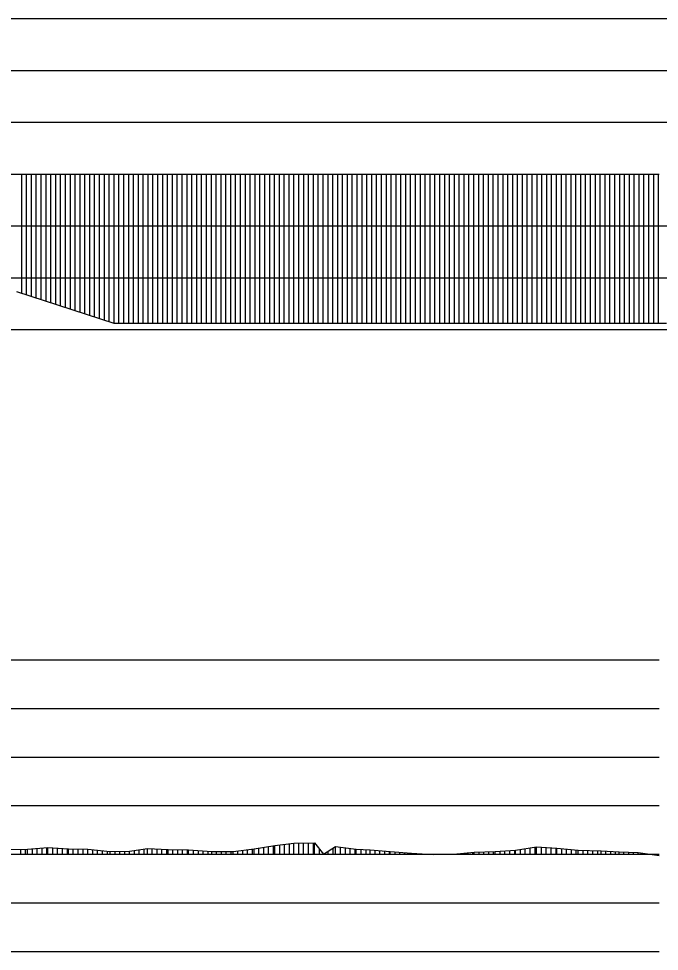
# Model space of a CAD drawing. Extents: x 2 to 10148, y 0 to 380.
# Drawn here: x 2295.75 to 2328.7, y 237 to 285 of the extents above; entities that cross this region are included whole.
import ezdxf

# ---------------------------------------------------------------- set-up
doc = ezdxf.new("R2010")
doc.units = 0
for name, color, linetype in [('POSUN_CARA', 7, 'Continuous'), ('POSUN_RASTR', 7, 'Continuous'), ('ZRYCHL_CARA', 7, 'Continuous'), ('ZRYCHL_RASTR', 7, 'Continuous')]:
    doc.layers.add(name, color=color, linetype=linetype)

msp = doc.modelspace()

# ---------------------------------------------------------------- linework, layer by layer
at = {"layer": 'POSUN_CARA'}
for p, q in [((2307.855, 242.274), (2308.926, 242.441)), ((2308.855, 242), (2308.855, 242.43)), ((2308.926, 242.441), (2309.905, 242.564)), ((2308.926, 242), (2308.926, 242.441)), ((2309.176, 242), (2309.176, 242.472)), ((2309.426, 242), (2309.426, 242.504)), ((2309.676, 242), (2309.676, 242.535)), ((2309.905, 242.564), (2310.968, 242.579)), ((2309.905, 242), (2309.905, 242.564)), ((2310.155, 242), (2310.155, 242.567)), ((2310.405, 242), (2310.405, 242.571)), ((2310.655, 242), (2310.655, 242.574)), ((2310.905, 242), (2310.905, 242.578)), ((2310.968, 242.579), (2311.422, 241.997)), ((2310.968, 242), (2310.968, 242.579)), ((2311.422, 241.997), (2312.051, 242.4)), ((2312.051, 242.4), (2313.114, 242.262)), ((2312.051, 242), (2312.051, 242.4)), ((2295.111, 242.241), (2296.206, 242.263)), ((2295.861, 242), (2295.861, 242.256)), ((2296.111, 242), (2296.111, 242.262)), ((2296.206, 242.263), (2297.256, 242.343)), ((2296.206, 242), (2296.206, 242.263)), ((2296.456, 242), (2296.456, 242.282)), ((2296.706, 242), (2296.706, 242.301)), ((2296.956, 242), (2296.956, 242.32)), ((2297.206, 242), (2297.206, 242.339)), ((2297.256, 242.343), (2298.31, 242.284)), ((2297.256, 242), (2297.256, 242.343)), ((2297.506, 242), (2297.506, 242.329)), ((2297.756, 242), (2297.756, 242.315)), ((2298.006, 242), (2298.006, 242.301)), ((2298.256, 242), (2298.256, 242.287)), ((2298.31, 242.284), (2299.313, 242.252)), ((2298.31, 242), (2298.31, 242.284)), ((2298.56, 242), (2298.56, 242.276)), ((2298.81, 242), (2298.81, 242.268)), ((2299.06, 242), (2299.06, 242.26)), ((2299.31, 242), (2299.31, 242.252)), ((2299.313, 242.252), (2300.458, 242.145)), ((2299.313, 242), (2299.313, 242.252)), ((2299.563, 242), (2299.563, 242.229)), ((2299.813, 242), (2299.813, 242.205)), ((2300.063, 242), (2300.063, 242.182)), ((2300.313, 242), (2300.313, 242.159)), ((2300.458, 242.145), (2301.452, 242.152)), ((2300.458, 242), (2300.458, 242.145)), ((2300.708, 242), (2300.708, 242.147)), ((2300.958, 242), (2300.958, 242.149)), ((2301.208, 242), (2301.208, 242.15)), ((2301.452, 242.152), (2302.368, 242.295)), ((2301.452, 242), (2301.452, 242.152)), ((2301.702, 242), (2301.702, 242.191)), ((2301.952, 242), (2301.952, 242.23)), ((2302.202, 242), (2302.202, 242.269)), ((2302.368, 242.295), (2303.432, 242.235)), ((2302.368, 242), (2302.368, 242.295)), ((2302.618, 242), (2302.618, 242.281)), ((2302.868, 242), (2302.868, 242.266)), ((2303.118, 242), (2303.118, 242.252)), ((2303.368, 242), (2303.368, 242.238)), ((2303.432, 242.235), (2304.493, 242.228)), ((2303.432, 242), (2303.432, 242.235)), ((2303.682, 242), (2303.682, 242.233)), ((2303.932, 242), (2303.932, 242.231)), ((2304.182, 242), (2304.182, 242.23)), ((2304.432, 242), (2304.432, 242.228)), ((2304.493, 242.228), (2305.677, 242.133)), ((2304.493, 242), (2304.493, 242.228)), ((2304.743, 242), (2304.743, 242.208)), ((2304.993, 242), (2304.993, 242.188)), ((2305.243, 242), (2305.243, 242.168)), ((2305.493, 242), (2305.493, 242.147)), ((2305.677, 242.133), (2306.777, 242.142)), ((2305.677, 242), (2305.677, 242.133)), ((2305.927, 242), (2305.927, 242.135)), ((2306.177, 242), (2306.177, 242.137)), ((2306.427, 242), (2306.427, 242.139)), ((2306.677, 242), (2306.677, 242.141)), ((2306.777, 242.142), (2307.855, 242.274)), ((2306.777, 242), (2306.777, 242.142)), ((2307.027, 242), (2307.027, 242.173)), ((2307.277, 242), (2307.277, 242.203)), ((2307.527, 242), (2307.527, 242.234)), ((2307.777, 242), (2307.777, 242.264)), ((2307.855, 242), (2307.855, 242.274)), ((2308.105, 242), (2308.105, 242.313)), ((2308.355, 242), (2308.355, 242.352)), ((2308.605, 242), (2308.605, 242.391)), ((2311.218, 242), (2311.218, 242.258)), ((2311.422, 242), (2311.422, 241.997)), ((2311.672, 242), (2311.672, 242.157)), ((2311.922, 242), (2311.922, 242.317)), ((2312.301, 242), (2312.301, 242.368)), ((2312.551, 242), (2312.551, 242.335)), ((2312.801, 242), (2312.801, 242.303)), ((2313.051, 242), (2313.051, 242.27)), ((2313.114, 242.262), (2313.827, 242.227)), ((2313.114, 242), (2313.114, 242.262)), ((2313.364, 242), (2313.364, 242.25)), ((2313.614, 242), (2313.614, 242.238)), ((2313.827, 242.227), (2314.858, 242.132)), ((2313.827, 242), (2313.827, 242.227)), ((2314.077, 242), (2314.077, 242.204)), ((2314.327, 242), (2314.327, 242.181)), ((2314.577, 242), (2314.577, 242.158)), ((2314.827, 242), (2314.827, 242.135)), ((2314.858, 242.132), (2315.96, 242.05)), ((2314.858, 242), (2314.858, 242.132)), ((2315.108, 242), (2315.108, 242.114)), ((2315.358, 242), (2315.358, 242.095)), ((2315.608, 242), (2315.608, 242.077)), ((2315.858, 242), (2315.858, 242.058)), ((2315.96, 242.05), (2317.06, 241.983)), ((2315.96, 242), (2315.96, 242.05)), ((2316.21, 242), (2316.21, 242.035)), ((2316.46, 242), (2316.46, 242.02)), ((2316.71, 242), (2316.71, 242.005)), ((2316.96, 242), (2316.96, 241.989)), ((2318.113, 242.008), (2319.178, 242.099)), ((2318.113, 242), (2318.113, 242.008)), ((2318.363, 242), (2318.363, 242.029)), ((2318.613, 242), (2318.613, 242.051)), ((2318.863, 242), (2318.863, 242.072)), ((2319.113, 242), (2319.113, 242.093)), ((2319.178, 242.099), (2320.259, 242.137)), ((2319.178, 242), (2319.178, 242.099)), ((2319.428, 242), (2319.428, 242.107)), ((2319.678, 242), (2319.678, 242.116)), ((2319.928, 242), (2319.928, 242.125)), ((2320.178, 242), (2320.178, 242.134)), ((2320.259, 242.137), (2321.305, 242.201)), ((2320.259, 242), (2320.259, 242.137)), ((2320.509, 242), (2320.509, 242.152)), ((2320.759, 242), (2320.759, 242.167)), ((2321.009, 242), (2321.009, 242.183)), ((2321.259, 242), (2321.259, 242.198)), ((2321.305, 242.201), (2322.384, 242.387)), ((2321.305, 242), (2321.305, 242.201)), ((2321.555, 242), (2321.555, 242.244)), ((2321.805, 242), (2321.805, 242.287)), ((2322.055, 242), (2322.055, 242.33)), ((2322.305, 242), (2322.305, 242.373)), ((2322.384, 242.387), (2323.429, 242.317)), ((2322.384, 242), (2322.384, 242.387)), ((2322.634, 242), (2322.634, 242.37)), ((2322.884, 242), (2322.884, 242.354)), ((2323.134, 242), (2323.134, 242.337)), ((2323.384, 242), (2323.384, 242.32)), ((2323.429, 242.317), (2324.528, 242.204)), ((2323.429, 242), (2323.429, 242.317)), ((2323.679, 242), (2323.679, 242.291)), ((2323.929, 242), (2323.929, 242.265)), ((2324.179, 242), (2324.179, 242.24)), ((2324.429, 242), (2324.429, 242.214)), ((2324.528, 242.204), (2325.702, 242.168)), ((2324.528, 242), (2324.528, 242.204)), ((2324.778, 242), (2324.778, 242.196)), ((2325.028, 242), (2325.028, 242.189)), ((2325.278, 242), (2325.278, 242.181)), ((2325.528, 242), (2325.528, 242.173)), ((2325.702, 242.168), (2326.626, 242.119)), ((2325.702, 242), (2325.702, 242.168)), ((2325.952, 242), (2325.952, 242.155)), ((2326.202, 242), (2326.202, 242.142)), ((2326.452, 242), (2326.452, 242.128)), ((2326.626, 242.119), (2327.605, 242.08)), ((2326.626, 242), (2326.626, 242.119)), ((2326.876, 242), (2326.876, 242.109)), ((2327.126, 242), (2327.126, 242.099)), ((2327.376, 242), (2327.376, 242.09)), ((2327.605, 242.08), (2328.696, 241.937)), ((2327.605, 242), (2327.605, 242.08)), ((2327.855, 242), (2327.855, 242.048)), ((2328.105, 242), (2328.105, 242.015)), ((2328.355, 242), (2328.355, 241.982)), ((2328.605, 242), (2328.605, 241.949))]:
    msp.add_line(p, q, dxfattribs=at)
at = {"layer": 'POSUN_RASTR'}
for p, q in [((2212, 252), (2328.696, 252)), ((2212, 249.5), (2328.696, 249.5)), ((2212, 247), (2328.696, 247)), ((2212, 244.5), (2328.696, 244.5)), ((2170.83, 242), (2328.696, 242)), ((2212, 239.5), (2328.696, 239.5)), ((2212, 237), (2328.696, 237))]:
    msp.add_line(p, q, dxfattribs=at)
at = {"layer": 'ZRYCHL_CARA'}
for p, q in [((2170.83, 277), (2328.696, 277)), ((2295.891, 277), (2295.891, 270.884)), ((2296.141, 277), (2296.141, 270.802)), ((2296.391, 277), (2296.391, 270.72)), ((2296.641, 277), (2296.641, 270.638)), ((2296.891, 277), (2296.891, 270.557)), ((2297.141, 277), (2297.141, 270.475)), ((2297.391, 277), (2297.391, 270.393)), ((2297.641, 277), (2297.641, 270.311)), ((2297.891, 277), (2297.891, 270.229)), ((2298.141, 277), (2298.141, 270.148)), ((2298.391, 277), (2298.391, 270.066)), ((2298.641, 277), (2298.641, 269.984)), ((2298.891, 277), (2298.891, 269.902)), ((2299.141, 277), (2299.141, 269.82)), ((2299.391, 277), (2299.391, 269.739)), ((2299.641, 277), (2299.641, 269.657)), ((2299.891, 277), (2299.891, 269.575)), ((2300.141, 277), (2300.141, 269.493)), ((2300.391, 277), (2300.391, 269.411)), ((2300.641, 277), (2300.641, 269.33)), ((2300.642, 277), (2300.642, 269.329)), ((2300.892, 277), (2300.892, 269.329)), ((2301.142, 277), (2301.142, 269.329)), ((2301.392, 277), (2301.392, 269.329)), ((2301.642, 277), (2301.642, 269.329)), ((2301.892, 277), (2301.892, 269.329)), ((2302.142, 277), (2302.142, 269.329)), ((2302.392, 277), (2302.392, 269.329)), ((2302.642, 277), (2302.642, 269.329)), ((2302.892, 277), (2302.892, 269.329)), ((2303.142, 277), (2303.142, 269.329)), ((2303.392, 277), (2303.392, 269.329)), ((2303.642, 277), (2303.642, 269.329)), ((2303.892, 277), (2303.892, 269.329)), ((2304.142, 277), (2304.142, 269.329)), ((2304.392, 277), (2304.392, 269.329)), ((2304.642, 277), (2304.642, 269.329)), ((2304.892, 277), (2304.892, 269.329)), ((2305.142, 277), (2305.142, 269.329)), ((2305.392, 277), (2305.392, 269.329)), ((2305.642, 277), (2305.642, 269.329)), ((2305.892, 277), (2305.892, 269.329)), ((2306.142, 277), (2306.142, 269.329)), ((2306.392, 277), (2306.392, 269.329)), ((2306.642, 277), (2306.642, 269.329)), ((2306.892, 277), (2306.892, 269.329)), ((2307.142, 277), (2307.142, 269.329)), ((2307.392, 277), (2307.392, 269.329)), ((2307.642, 277), (2307.642, 269.329)), ((2307.892, 277), (2307.892, 269.329)), ((2308.142, 277), (2308.142, 269.329)), ((2308.392, 277), (2308.392, 269.329)), ((2308.642, 277), (2308.642, 269.329)), ((2308.892, 277), (2308.892, 269.329)), ((2309.142, 277), (2309.142, 269.329)), ((2309.392, 277), (2309.392, 269.329)), ((2309.642, 277), (2309.642, 269.329)), ((2309.892, 277), (2309.892, 269.329)), ((2310.142, 277), (2310.142, 269.329)), ((2310.392, 277), (2310.392, 269.329)), ((2310.642, 277), (2310.642, 269.329)), ((2310.892, 277), (2310.892, 269.329)), ((2311.142, 277), (2311.142, 269.329)), ((2311.392, 277), (2311.392, 269.329)), ((2311.642, 277), (2311.642, 269.329)), ((2311.892, 277), (2311.892, 269.329)), ((2312.142, 277), (2312.142, 269.329)), ((2312.392, 277), (2312.392, 269.329)), ((2312.642, 277), (2312.642, 269.329)), ((2312.892, 277), (2312.892, 269.329)), ((2313.142, 277), (2313.142, 269.329)), ((2313.392, 277), (2313.392, 269.329)), ((2313.642, 277), (2313.642, 269.329)), ((2313.892, 277), (2313.892, 269.329)), ((2314.142, 277), (2314.142, 269.329)), ((2314.392, 277), (2314.392, 269.329)), ((2314.642, 277), (2314.642, 269.329)), ((2314.892, 277), (2314.892, 269.329)), ((2315.142, 277), (2315.142, 269.329)), ((2315.392, 277), (2315.392, 269.329)), ((2315.642, 277), (2315.642, 269.329)), ((2315.892, 277), (2315.892, 269.329)), ((2316.142, 277), (2316.142, 269.329)), ((2316.392, 277), (2316.392, 269.329)), ((2316.642, 277), (2316.642, 269.329)), ((2316.892, 277), (2316.892, 269.329)), ((2317.142, 277), (2317.142, 269.329)), ((2317.392, 277), (2317.392, 269.329)), ((2317.642, 277), (2317.642, 269.329)), ((2317.892, 277), (2317.892, 269.329)), ((2318.142, 277), (2318.142, 269.329)), ((2318.392, 277), (2318.392, 269.329)), ((2318.642, 277), (2318.642, 269.329)), ((2318.892, 277), (2318.892, 269.329)), ((2319.142, 277), (2319.142, 269.329)), ((2319.392, 277), (2319.392, 269.329)), ((2319.642, 277), (2319.642, 269.329)), ((2319.892, 277), (2319.892, 269.329)), ((2320.142, 277), (2320.142, 269.329)), ((2320.392, 277), (2320.392, 269.329)), ((2320.642, 277), (2320.642, 269.329)), ((2320.892, 277), (2320.892, 269.329)), ((2321.142, 277), (2321.142, 269.329)), ((2321.392, 277), (2321.392, 269.329)), ((2321.642, 277), (2321.642, 269.329)), ((2321.892, 277), (2321.892, 269.329)), ((2322.142, 277), (2322.142, 269.329)), ((2322.392, 277), (2322.392, 269.329)), ((2322.642, 277), (2322.642, 269.329)), ((2322.892, 277), (2322.892, 269.329)), ((2323.142, 277), (2323.142, 269.329)), ((2323.392, 277), (2323.392, 269.329)), ((2323.642, 277), (2323.642, 269.329)), ((2323.892, 277), (2323.892, 269.329)), ((2324.142, 277), (2324.142, 269.329)), ((2324.392, 277), (2324.392, 269.329)), ((2324.642, 277), (2324.642, 269.329)), ((2324.892, 277), (2324.892, 269.329)), ((2325.142, 277), (2325.142, 269.329)), ((2325.392, 277), (2325.392, 269.329)), ((2325.642, 277), (2325.642, 269.329)), ((2325.892, 277), (2325.892, 269.329)), ((2326.142, 277), (2326.142, 269.329)), ((2326.392, 277), (2326.392, 269.329)), ((2326.642, 277), (2326.642, 269.329)), ((2326.892, 277), (2326.892, 269.329)), ((2327.142, 277), (2327.142, 269.329)), ((2327.392, 277), (2327.392, 269.329)), ((2327.642, 277), (2327.642, 269.329)), ((2327.892, 277), (2327.892, 269.329)), ((2328.142, 277), (2328.142, 269.329)), ((2328.392, 277), (2328.392, 269.329)), ((2328.642, 277), (2328.642, 269.329)), ((2295.641, 270.966), (2300.642, 269.329)), ((2300.642, 269.329), (2329.059, 269.329))]:
    msp.add_line(p, q, dxfattribs=at)
at = {"layer": 'ZRYCHL_RASTR'}
for p, q in [((2262.758, 285), (2405.982, 285)), ((2262.756, 282.333), (2405.982, 282.333)), ((2262.774, 279.667), (2406.087, 279.667)), ((2209.989, 274.333), (2406.857, 274.333)), ((2210.001, 271.667), (2407.121, 271.667)), ((2210.016, 269), (2407.165, 269))]:
    msp.add_line(p, q, dxfattribs=at)

doc.saveas('drawing.dxf')
